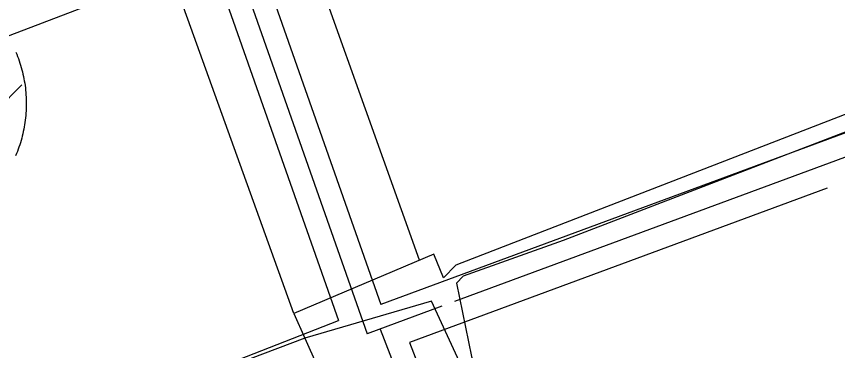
# Model space of a CAD drawing. Extents: x 3694830 to 3732949, y 415201 to 440970.
# Drawn here: x 3710822 to 3711365, y 433457 to 433678 of the extents above; entities that cross this region are included whole.
import ezdxf

# ---------------------------------------------------------------- set-up
doc = ezdxf.new("R2010")
doc.units = 0
for name, color, linetype in [('V-DOMW-TANK', 7, 'Continuous'), ('V-ROAD-CNTR', 7, 'Continuous'), ('V-UTIL-LINE', 7, 'Continuous')]:
    doc.layers.add(name, color=color, linetype=linetype)

msp = doc.modelspace()

# ---------------------------------------------------------------- linework, layer by layer
at = {"layer": 'V-DOMW-TANK'}
msp.add_line((3710731.26, 433538.81), (3710825.33, 433632.89), dxfattribs=at)
msp.add_lwpolyline([(3710821.43, 433654.51), (3710822.01, 433653.1), (3710822.57, 433651.68), (3710823.1, 433650.24), (3710823.61, 433648.8), (3710824.09, 433647.35), (3710824.55, 433645.89), (3710824.98, 433644.42), (3710825.38, 433642.95), (3710825.76, 433641.47), (3710826.12, 433639.98), (3710826.44, 433638.49), (3710826.75, 433636.99), (3710827.02, 433635.49), (3710827.27, 433633.98), (3710827.49, 433632.47), (3710827.69, 433630.95), (3710827.86, 433629.43), (3710828, 433627.91), (3710828.12, 433626.39), (3710828.21, 433624.86), (3710828.27, 433623.34), (3710828.31, 433621.81), (3710828.31, 433620.28), (3710828.3, 433618.75), (3710828.26, 433617.22), (3710828.19, 433615.7), (3710828.09, 433614.17), (3710827.97, 433612.65), (3710827.82, 433611.13), (3710827.64, 433609.61), (3710827.44, 433608.1), (3710827.21, 433606.58), (3710826.95, 433605.07), (3710826.67, 433603.57), (3710826.36, 433602.08), (3710826.03, 433600.59), (3710825.67, 433599.1), (3710825.28, 433597.62), (3710824.87, 433596.15), (3710824.43, 433594.68), (3710823.97, 433593.23), (3710823.48, 433591.78), (3710822.97, 433590.34), (3710822.43, 433588.91), (3710821.87, 433587.49), (3710821.28, 433586.08)], dxfattribs=at)
at = {"layer": 'V-ROAD-CNTR'}
for points in [[(3710876.63, 434017.11), (3711062.99, 433487.72)], [(3710862.49, 434012.13), (3711053.9, 433468.37)], [(3710848.34, 434007.15), (3711034.94, 433477.07)], [(3711596.68, 433684.62), (3711062.99, 433487.72)], [(3711560.12, 433655.14), (3711111.61, 433489.66)], [(3711358.22, 433564.66), (3711081.85, 433462.7)], [(3711103.26, 433486.58), (3711053.9, 433468.37)], [(3710272.77, 433179.18), (3711034.94, 433477.07)], [(3711062.37, 433471.5), (3711552.09, 432205.92)], [(3711081.85, 433462.7), (3711560.72, 432225.19)]]:
    msp.add_lwpolyline(points, dxfattribs=at)
at = {"layer": 'V-UTIL-LINE'}
for points in [[(3712200.06, 434205.96), (3712180.8, 434197.77), (3712268.11, 433966.66), (3712045.25, 433882.08), (3712037.89, 433871.1), (3711810.46, 433792.04), (3711548.18, 433695.66), (3711547.23, 433681.92), (3711112.51, 433513.65), (3711104.24, 433505.42), (3711097.87, 433521.02), (3711005.23, 433481.88), (3711012.51, 433465.37), (3710744.72, 433364.43), (3710569.55, 433297.12), (3710499.49, 433470.47)], [(3711088.38, 433517.01), (3710992.02, 433786.62), (3711153.42, 433842.06)], [(3711005.23, 433481.88), (3710924.32, 433706.56), (3710795.93, 433657.45)], [(3711553.08, 433671.93), (3711183.47, 433530.04), (3711117.45, 433506.41), (3711112.85, 433501.84), (3711122.79, 433453.26), (3711125.52, 433445.92), (3711251.96, 433120.34), (3711253.78, 433115.75), (3711245.53, 433114.86), (3711118.18, 433440.45), (3711116.36, 433446.86), (3711096.33, 433489.98), (3711012.51, 433465.37)], [(3711012.51, 433465.37), (3711038.92, 433406.66), (3711118.05, 433203.06), (3710979.57, 433152.14)]]:
    msp.add_lwpolyline(points, dxfattribs=at)

doc.saveas('drawing.dxf')
